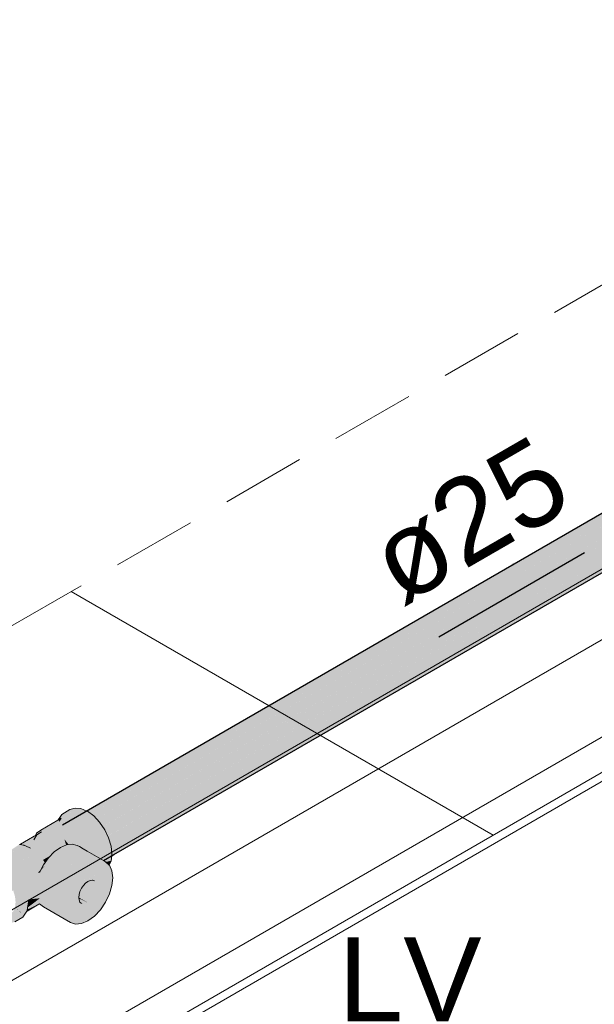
# Model space of a CAD drawing. Header units: millimetres. Extents: x 2 to 902, y -447 to 199.
# Tile 287 of 656: x 78.59 to 79.96, y 60.69 to 63.03. Entities that reach past the tile are written whole.
import ezdxf

# ---------------------------------------------------------------- set-up
doc = ezdxf.new("R2010")
doc.units = ezdxf.units.MM
doc.header["$MEASUREMENT"] = 0
doc.linetypes.add('JIS_02_2.0', pattern=[0.3, 0.2, -0.1])
doc.linetypes.add('NULL', pattern=[0])
for name, color, linetype, lineweight in [('AF-Condutos', 4, 'Continuous', 25), ('AF-Peça de utilização', 9, 'Continuous', 18), ('AF-Sentido conduto', 9, 'Continuous', 30), ('AF-Textos conduto', 7, 'Continuous', 9), ('DI-Área do detalhe', 7, 'JIS_02_2.0', 9), ('IFC-Corrimão-Contorno', 36, 'Continuous', 5), ('IFC-Laje-Contorno', 134, 'Continuous', 5), ('IFC-Parede-Contorno', 42, 'Continuous', 5), ('IFC-Viga-Contorno', 66, 'Continuous', 5), ('Textos', 7, 'Continuous', 9)]:
    doc.layers.add(name, color=color, linetype=linetype, lineweight=lineweight)
doc.styles.add('Arial', font='arial.ttf')

msp = doc.modelspace()

# ---------------------------------------------------------------- hatches: boundary and pattern name
at = {"layer": 'AF-Condutos', "linetype": 'Continuous'}
for points in [[(80.764, 62.3015), (80.7601, 62.3019), (80.7544, 62.3024), (80.7497, 62.3029), (80.7471, 62.3021), (80.713, 62.2824), (80.7064, 62.2786), (80.6546, 62.2487), (78.6947, 61.1171), (80.6271, 62.2232), (80.7002, 62.265), (80.7117, 62.2715), (80.7627, 62.3008)], [(78.7532, 61.1506), (78.7529, 61.1505), (78.7541, 61.15), (78.761, 61.1449), (78.7631, 61.1461), (80.7627, 62.3008)], [(80.7629, 62.3007), (78.761, 61.1449), (78.7612, 61.1448), (78.7614, 61.1446), (80.7805, 62.2904), (80.7833, 62.292), (80.7713, 62.2971), (80.7649, 62.3018)], [(78.7631, 61.1461), (80.7629, 62.3007), (80.7627, 62.3008)], [(78.763, 61.1455), (78.7614, 61.1446), (78.7692, 61.1389), (78.7754, 61.1324), (78.7769, 61.1333), (80.7805, 62.2904)], [(80.7808, 62.2902), (78.7754, 61.1324), (78.7754, 61.1324), (78.7757, 61.1321), (78.7758, 61.132), (80.7967, 62.2724), (80.7977, 62.273), (80.793, 62.2779), (80.7826, 62.2889), (80.7811, 62.2904)], [(78.777, 61.1333), (80.7808, 62.2902), (80.7805, 62.2904)], [(78.7773, 61.1329), (78.7833, 61.124), (78.7904, 61.1137), (78.7922, 61.1147), (80.7967, 62.2724)], [(80.8088, 62.2504), (80.8066, 62.258), (80.802, 62.2648), (80.8019, 62.2649), (80.7981, 62.2728), (80.797, 62.2721), (78.7904, 61.1136), (78.7907, 61.1132), (80.8089, 62.2502)], [(80.8322, 62.2924), (80.7967, 62.2724), (78.7922, 61.1147), (80.797, 62.2721)], [(78.7918, 61.1138), (78.7907, 61.1132), (78.7955, 61.1063), (78.8026, 61.0913), (78.8048, 61.0926), (80.8089, 62.2502)], [(80.8442, 62.27), (80.809, 62.2502), (80.8089, 62.2502), (78.8048, 61.0926), (80.8091, 62.2497), (78.8026, 61.0913), (78.8028, 61.091), (78.8029, 61.0909), (80.8141, 62.2269), (80.8136, 62.2317), (80.8141, 62.2269), (80.8155, 62.2279), (80.8143, 62.2321), (80.8142, 62.2324), (80.8132, 62.2359), (80.8124, 62.243), (80.8115, 62.2512), (80.8092, 62.2498)], [(80.8069, 62.1962), (80.807, 62.1963), (80.8077, 62.198), (80.8088, 62.2004), (80.8092, 62.2012), (80.8003, 62.1925), (80.8092, 62.2012), (80.8093, 62.2013), (80.8127, 62.2057), (80.8128, 62.2072), (80.8105, 62.2041), (80.8128, 62.2072), (80.8116, 62.2065), (80.7676, 62.1811), (80.8116, 62.2065), (80.8128, 62.2072), (80.8129, 62.2075), (80.8159, 62.2108), (80.8158, 62.2112), (80.813, 62.2082), (80.8118, 62.2069), (80.813, 62.2082), (80.8154, 62.2149), (80.8132, 62.21), (80.8154, 62.2149), (80.8149, 62.2195), (80.8143, 62.2189), (80.8149, 62.2198), (80.8147, 62.2221), (80.8149, 62.2244), (80.8153, 62.2271), (80.8142, 62.2265), (80.8142, 62.2261), (80.8145, 62.224), (80.8142, 62.2261), (80.8142, 62.2265), (80.7492, 62.189), (80.7311, 62.1785), (78.81, 61.0694), (78.8101, 61.069), (80.7573, 62.1759), (80.7669, 62.1814), (80.7574, 62.1759), (78.8824, 61.0927), (78.8122, 61.0522), (78.8825, 61.0927), (80.7585, 62.1758), (80.6948, 62.139), (78.7613, 61.0228), (80.7215, 62.1473), (80.7694, 62.1748), (80.775, 62.178), (80.7694, 62.1747), (80.7222, 62.1475), (78.9423, 61.1197), (78.817, 61.0473), (78.9423, 61.1196), (80.7231, 62.1478), (80.7697, 62.1747), (80.7752, 62.1779), (80.7999, 62.1921)], [(78.8125, 61.0708), (80.8141, 62.2269), (78.8035, 61.0912), (78.8029, 61.0909), (78.803, 61.0906), (78.8048, 61.0869), (78.81, 61.0694)], [(80.8156, 62.2277), (80.8141, 62.2269), (78.81, 61.0694), (80.8142, 62.2265)], [(80.7669, 62.1814), (78.8431, 61.0878), (78.8104, 61.0692), (78.8101, 61.0689), (78.8106, 61.0673), (78.8122, 61.0522), (78.8147, 61.0536), (78.8824, 61.0927)], [(80.775, 62.178), (80.7215, 62.1473), (78.9425, 61.1198), (78.817, 61.0473), (78.9424, 61.1197), (78.817, 61.0473), (78.9423, 61.1197), (80.7222, 62.1475)], [(80.7215, 62.1473), (78.9869, 61.1522), (78.8131, 61.0524), (78.8122, 61.0519), (78.8126, 61.0486), (78.8126, 61.0484), (78.8126, 61.0484), (78.813, 61.0483), (78.8126, 61.0484), (78.8126, 61.0484), (78.8121, 61.0445), (78.813, 61.045), (78.817, 61.0473), (78.9425, 61.1198)], [(80.7215, 62.1473), (78.9425, 61.1198), (78.817, 61.0473), (78.9425, 61.1198)], [(78.7758, 61.132), (78.7833, 61.124), (78.7773, 61.1329)], [(78.7925, 61.0331), (78.817, 61.0473), (78.817, 61.0473)], [(78.8131, 61.0524), (78.808, 61.0496), (78.8087, 61.0494)], [(78.6009, 61.0042), (78.5655, 60.9843), (76.632, 59.8674), (78.5777, 60.962), (78.5776, 60.9622), (78.5707, 60.9766), (78.5707, 60.9766), (78.5669, 60.9846), (78.5657, 60.9839)]]:
    msp.add_hatch(color=151, dxfattribs=at).paths.add_polyline_path(points)
at = {"layer": 'AF-Peça de utilização', "linetype": 'Continuous'}
for points in [[(78.6887, 61.1356), (78.6872, 61.1269), (78.6919, 61.1335), (78.6841, 61.1291), (78.6841, 61.129), (78.6834, 61.1273), (78.6823, 61.1264), (78.6834, 61.127), (78.7061, 61.1391), (78.6896, 61.1303), (78.6834, 61.127), (78.6796, 61.1227), (78.6831, 61.1249), (78.6879, 61.1278), (78.6831, 61.1249), (78.6829, 61.1229), (78.6858, 61.1249), (78.6843, 61.1227), (78.6858, 61.1249), (78.6829, 61.1229), (78.6827, 61.1216), (78.6838, 61.1221), (78.6827, 61.1216), (78.6829, 61.1229), (78.6831, 61.1249), (78.6796, 61.1227), (78.6767, 61.1185), (78.6796, 61.1227), (78.6834, 61.127), (78.6822, 61.1264), (78.6823, 61.1264), (78.6836, 61.1283), (78.6841, 61.129), (78.6836, 61.1283), (78.6841, 61.129), (78.6841, 61.1291), (78.6836, 61.1288), (78.6432, 61.1056), (78.6335, 61.098), (78.627, 61.0824), (78.6342, 61.0945), (78.6453, 61.1009), (78.627, 61.0824), (78.6594, 61.1011), (78.6557, 61.108), (78.6674, 61.1054), (78.6701, 61.1049), (78.6764, 61.1115), (78.6826, 61.1203), (78.6764, 61.1115), (78.6701, 61.1049), (78.6734, 61.1073), (78.6743, 61.1086), (78.6734, 61.1073), (78.6819, 61.1153), (78.6734, 61.1073), (78.6817, 61.1134), (78.7148, 61.1377), (78.7189, 61.1474), (78.7071, 61.1423), (78.7048, 61.141), (78.7015, 61.1458), (78.6994, 61.1378), (78.699, 61.1363), (78.7015, 61.1458), (78.7048, 61.141), (78.7071, 61.1423), (78.7189, 61.1474), (78.7167, 61.1477), (78.7093, 61.1489), (78.7189, 61.1474), (78.7148, 61.1377), (78.6701, 61.1049), (78.6821, 61.1098), (78.7329, 61.131), (78.7258, 61.1351), (78.7236, 61.1364), (78.7258, 61.1351), (78.7313, 61.1382), (78.7258, 61.1351), (78.7329, 61.131), (78.6701, 61.1049), (78.6557, 61.108), (78.6594, 61.1011), (78.627, 61.0824), (78.6271, 61.0832), (78.627, 61.0824), (78.6281, 61.0842), (78.627, 61.0824), (78.6453, 61.1009), (78.6319, 61.0906), (78.6453, 61.1009), (78.6342, 61.0945), (78.6307, 61.0925), (78.6285, 61.088), (78.6307, 61.0925), (78.6275, 61.0872), (78.6273, 61.0857), (78.6275, 61.0872), (78.6251, 61.0813), (78.6275, 61.0872), (78.6307, 61.0925), (78.6277, 61.0899), (78.6278, 61.0908), (78.6278, 61.0908), (78.6036, 61.0689), (78.6223, 61.0757), (78.6267, 61.0787), (78.6236, 61.0766), (78.6233, 61.0761), (78.6265, 61.0773), (78.6749, 61.095), (78.6851, 61.0965), (78.6749, 61.095), (78.6192, 61.0628), (78.6069, 61.0683), (78.6219, 61.06), (78.5735, 61.0285), (78.5706, 61.0266), (78.5735, 61.0285), (78.5786, 61.0318), (78.6219, 61.06), (78.5648, 61.0336), (78.5665, 61.0326), (78.5648, 61.0336), (78.5631, 61.0328), (78.5676, 61.0349), (78.6219, 61.06), (78.6112, 61.0659), (78.6079, 61.067), (78.5998, 61.0623), (78.6079, 61.067), (78.6112, 61.0659), (78.6086, 61.0674), (78.6081, 61.0672), (78.6086, 61.0674), (78.6063, 61.0679), (78.5982, 61.0614), (78.6063, 61.0679), (78.6086, 61.0674), (78.6069, 61.0683), (78.6061, 61.0679), (78.5976, 61.0611), (78.5654, 61.0352), (78.5624, 61.0328), (78.5613, 61.032), (78.5595, 61.033), (78.5593, 61.033), (78.5587, 61.0331), (78.5581, 61.0331), (78.5587, 61.0331), (78.5593, 61.033), (78.5595, 61.033), (78.5613, 61.032), (78.5624, 61.0328), (78.5975, 61.061), (78.5543, 61.0361), (78.5975, 61.061), (78.6061, 61.0679), (78.6069, 61.0683), (78.6042, 61.0689), (78.6029, 61.0692), (78.6036, 61.0689), (78.6029, 61.0692), (78.5938, 61.0712), (78.5896, 61.0688), (78.605, 61.0684), (78.5896, 61.0688), (78.5938, 61.0712), (78.5925, 61.0715), (78.5884, 61.0687), (78.5812, 61.0639), (78.5456, 61.0402), (78.546, 61.04), (78.6056, 61.0681), (78.5461, 61.04), (78.606, 61.068), (78.5433, 61.0387), (78.552, 61.0373), (78.5539, 61.0358), (78.5556, 61.0344), (78.5578, 61.0331), (78.5556, 61.0344), (78.5535, 61.0356), (78.5499, 61.0377), (78.5455, 61.0402), (78.538, 61.0414), (78.5359, 61.0417), (78.534, 61.0402), (78.5346, 61.0401), (78.534, 61.0402), (78.5331, 61.0395), (78.5368, 61.0397), (78.5331, 61.0395), (78.5359, 61.0417), (78.5296, 61.0399), (78.5204, 61.0345), (78.5224, 61.0353), (78.5204, 61.0345), (78.518, 61.0336), (78.5187, 61.0335), (78.525, 61.0329), (78.5418, 61.0389), (78.5448, 61.0385), (78.553, 61.0354), (78.5448, 61.0385), (78.5418, 61.0389), (78.5431, 61.0341), (78.55, 61.0336), (78.5533, 61.0334), (78.5537, 61.0334), (78.5533, 61.0334), (78.55, 61.0336), (78.5431, 61.0341), (78.5418, 61.0389), (78.5414, 61.0342), (78.5408, 61.0283), (78.5414, 61.0342), (78.5418, 61.0389), (78.5412, 61.0342), (78.5418, 61.0389), (78.5304, 61.0349), (78.525, 61.0329), (78.5403, 61.028), (78.525, 61.0329), (78.5387, 61.0271), (78.5401, 61.0265), (78.5658, 61.0285), (78.5401, 61.0265), (78.5387, 61.0271), (78.525, 61.0329), (78.5275, 61.0206), (78.525, 61.0329), (78.5109, 61.0343), (78.518, 61.0336), (78.5204, 61.0345), (78.5296, 61.0399), (78.5359, 61.0417), (78.5335, 61.0421), (78.5263, 61.0433), (78.5186, 61.0402), (78.5108, 61.0372), (78.4987, 61.0306), (78.4894, 61.0219), (78.4836, 61.009), (78.4818, 60.9942), (78.493, 61.0007), (78.5017, 61.0057), (78.5022, 61.006), (78.5025, 61.0062), (78.5046, 61.0074), (78.5069, 61.0087), (78.5174, 61.0148), (78.5154, 61.015), (78.5095, 61.0119), (78.5183, 61.0153), (78.5188, 61.0156), (78.5183, 61.0153), (78.5095, 61.0119), (78.5158, 61.0139), (78.5185, 61.0147), (78.5289, 61.0137), (78.5401, 61.0089), (78.5513, 61.0007), (78.5553, 61.0154), (78.5513, 61.0007), (78.5618, 60.9897), (78.5694, 61.0005), (78.5753, 61.019), (78.5694, 61.0005), (78.5849, 61.0094), (78.5881, 61.0092), (78.5794, 61.0179), (78.5855, 61.0211), (78.586, 61.0213), (78.5845, 61.0222), (78.5786, 61.0256), (78.5845, 61.0222), (78.586, 61.0213), (78.6364, 61.0472), (78.5783, 61.029), (78.5747, 61.0279), (78.6364, 61.0472), (78.6348, 61.0509), (78.6364, 61.0472), (78.5855, 61.0211), (78.5929, 61.013), (78.5855, 61.0211), (78.5794, 61.0179), (78.5881, 61.0092), (78.5849, 61.0094), (78.5694, 61.0005), (78.5618, 60.9897), (78.5707, 60.9766), (78.5815, 60.9828), (78.5927, 60.9974), (78.5815, 60.9828), (78.5707, 60.9766), (78.5776, 60.9622), (78.582, 60.9477), (78.5834, 60.9339), (78.582, 60.9218), (78.5891, 60.9157), (78.5921, 60.9174), (78.5929, 60.9179), (78.5921, 60.9174), (78.5891, 60.9157), (78.5961, 60.9099), (78.5969, 60.9112), (78.5981, 60.9209), (78.5969, 60.9112), (78.5961, 60.9099), (78.5967, 60.9088), (78.6097, 60.9276), (78.6094, 60.9274), (78.6087, 60.9271), (78.6077, 60.9264), (78.6087, 60.9271), (78.6094, 60.9274), (78.6097, 60.9276), (78.6137, 60.9334), (78.6138, 60.9338), (78.6122, 60.9329), (78.5986, 60.9251), (78.6122, 60.9329), (78.6126, 60.9335), (78.6122, 60.9329), (78.6138, 60.9338), (78.6137, 60.9334), (78.5967, 60.9088), (78.594, 60.9028), (78.5908, 60.8958), (78.5968, 60.8999), (78.5989, 60.9028), (78.6023, 60.9078), (78.5989, 60.9028), (78.5968, 60.8999), (78.6055, 60.9057), (78.6102, 60.9124), (78.6095, 60.912), (78.6102, 60.9124), (78.6106, 60.9129), (78.6106, 60.913), (78.6044, 60.9107), (78.6106, 60.913), (78.6047, 60.9112), (78.6103, 60.9129), (78.6116, 60.921), (78.6117, 60.9213), (78.6116, 60.921), (78.6103, 60.9129), (78.6106, 60.913), (78.6121, 60.9217), (78.6141, 60.934), (78.614, 60.9351), (78.6138, 60.9342), (78.614, 60.9351), (78.6138, 60.9352), (78.6133, 60.9345), (78.6138, 60.9352), (78.5967, 60.9437), (78.5908, 60.9634), (78.6005, 60.9854), (78.5908, 60.9634), (78.5967, 60.9437), (78.614, 60.9351), (78.6106, 60.9592), (78.6139, 60.9354), (78.6141, 60.934), (78.6144, 60.936), (78.6148, 60.9402), (78.6168, 60.9405), (78.6414, 60.9434), (78.6416, 60.9557), (78.6169, 60.9414), (78.6416, 60.9557), (78.6414, 60.9709), (78.617, 60.9427), (78.6213, 60.9476), (78.6185, 60.9588), (78.6183, 60.96), (78.6185, 60.9588), (78.6213, 60.9476), (78.6414, 60.9709), (78.6191, 60.9651), (78.6171, 60.9646), (78.6116, 60.9632), (78.6055, 60.9723), (78.6116, 60.9632), (78.6171, 60.9646), (78.6165, 60.9673), (78.6171, 60.9646), (78.6414, 60.9709), (78.6416, 60.9557), (78.6414, 60.9434), (78.612, 60.9213), (78.612, 60.9212), (78.6113, 60.917), (78.641, 60.935), (78.6384, 60.9293), (78.6106, 60.9126), (78.6386, 60.9292), (78.6403, 60.9303), (78.6498, 60.9228), (78.7138, 60.8857), (78.7044, 60.8944), (78.6985, 60.9075), (78.6965, 60.9239), (78.6985, 60.9075), (78.7044, 60.8944), (78.7138, 60.8857), (78.726, 60.882), (78.7403, 60.8834), (78.7555, 60.8899), (78.7708, 60.901), (78.7851, 60.916), (78.7973, 60.9339), (78.8067, 60.9535), (78.8126, 60.9733), (78.8146, 60.9921), (78.8126, 61.0086), (78.7768, 60.9769), (78.7594, 60.9851), (78.7555, 60.9834), (78.752, 60.9816), (78.7775, 60.9707), (78.7527, 60.9813), (78.7525, 60.9812), (78.7499, 60.9793), (78.7468, 60.977), (78.7768, 60.9637), (78.7475, 60.9767), (78.7473, 60.9766), (78.7446, 60.9737), (78.7421, 60.9711), (78.7746, 60.9563), (78.7426, 60.9709), (78.7426, 60.9708), (78.74, 60.967), (78.7711, 60.949), (78.74, 60.967), (78.738, 60.9629), (78.7365, 60.9597), (78.7353, 60.9558), (78.7666, 60.9424), (78.7347, 60.9561), (78.7343, 60.9523), (78.7612, 60.9368), (78.7343, 60.9523), (78.7339, 60.9485), (78.7336, 60.9453), (78.7555, 60.9326), (78.7499, 60.9302), (78.7555, 60.9326), (78.7333, 60.9433), (78.7332, 60.9417), (78.7343, 60.9392), (78.7361, 60.9352), (78.7446, 60.9297), (78.7365, 60.9343), (78.7372, 60.9328), (78.74, 60.9311), (78.7365, 60.9343), (78.7343, 60.9392), (78.7336, 60.9453), (78.7343, 60.9523), (78.6985, 60.9427), (78.641, 60.9875), (78.614, 60.9777), (78.607, 60.9752), (78.6023, 60.9872), (78.607, 60.9752), (78.614, 60.9777), (78.641, 60.9875), (78.6985, 60.9427), (78.7343, 60.9523), (78.7365, 60.9597), (78.7044, 60.9626), (78.7365, 60.9597), (78.74, 60.967), (78.7446, 60.9737), (78.7499, 60.9793), (78.7416, 61.002), (78.7493, 60.9807), (78.7499, 60.9793), (78.7494, 60.9808), (78.7442, 61.0005), (78.7403, 61.0151), (78.7327, 61.0071), (78.726, 61), (78.7138, 60.9821), (78.726, 61), (78.7327, 61.0071), (78.7403, 61.0151), (78.694, 61.0295), (78.6617, 61.0396), (78.6498, 61.0228), (78.6403, 61.0045), (78.6132, 60.9807), (78.6135, 60.9809), (78.613, 60.9818), (78.6099, 60.9875), (78.613, 60.9818), (78.6135, 60.9809), (78.6403, 61.0045), (78.6108, 60.991), (78.6086, 60.99), (78.6403, 61.0045), (78.6036, 60.9993), (78.6363, 61.0039), (78.6447, 61.0129), (78.6487, 61.0207), (78.6498, 61.0228), (78.6481, 61.0204), (78.6498, 61.0228), (78.6521, 61.0261), (78.6512, 61.0257), (78.6025, 61.0013), (78.6512, 61.0257), (78.6023, 61.0017), (78.5952, 60.9982), (78.6023, 61.0017), (78.6512, 61.0257), (78.6521, 61.0261), (78.6518, 61.0267), (78.6493, 61.0308), (78.602, 61.0023), (78.6023, 61.0017), (78.602, 61.0023), (78.6025, 61.0026), (78.6009, 61.0042), (78.6025, 61.0026), (78.6493, 61.0308), (78.5966, 61.0122), (78.5944, 61.0114), (78.6493, 61.0308), (78.6521, 61.0261), (78.6527, 61.0269), (78.6532, 61.0276), (78.6488, 61.0346), (78.6905, 61.0831), (78.7022, 61.0695), (78.7036, 61.0701), (78.6996, 61.0837), (78.7421, 61.1256), (78.7386, 61.14), (78.7365, 61.1412), (78.7284, 61.1459), (78.7365, 61.1412), (78.7507, 61.1494), (78.7365, 61.1412), (78.7386, 61.14), (78.7421, 61.1256), (78.6996, 61.0837), (78.7096, 61.0711), (78.718, 61.0721), (78.7596, 61.1082), (78.7509, 61.1169), (78.7596, 61.1082), (78.718, 61.0721), (78.7212, 61.0725), (78.7181, 61.0721), (78.7202, 61.0716), (78.7221, 61.0726), (78.7202, 61.0716), (78.73, 61.0691), (78.7394, 61.0616), (78.7427, 61.0659), (78.737, 61.0745), (78.7427, 61.0659), (78.7506, 61.0762), (78.7667, 61.0972), (78.7427, 61.0659), (78.7405, 61.0631), (78.741, 61.0628), (78.7447, 61.0654), (78.741, 61.0628), (78.7417, 61.0624), (78.7491, 61.0581), (78.7551, 61.0547), (78.7483, 61.0645), (78.7551, 61.0547), (78.7576, 61.0532), (78.7626, 61.061), (78.7576, 61.0532), (78.7725, 61.0585), (78.7785, 61.0742), (78.7738, 61.0862), (78.7756, 61.1031), (78.7678, 61.1151), (78.7583, 61.1246), (78.7487, 61.1342), (78.7583, 61.1246), (78.7678, 61.1151), (78.7756, 61.1031), (78.7738, 61.0862), (78.7785, 61.0742), (78.7725, 61.0585), (78.7576, 61.0532), (78.7653, 61.0488), (78.7675, 61.0475), (78.7777, 61.0572), (78.7675, 61.0475), (78.7722, 61.0448), (78.7848, 61.0508), (78.7841, 61.0556), (78.7831, 61.0623), (78.7885, 61.0779), (78.7834, 61.091), (78.7885, 61.0779), (78.7831, 61.0623), (78.7848, 61.0508), (78.7722, 61.0448), (78.7767, 61.0422), (78.778, 61.0414), (78.7841, 61.038), (78.7851, 61.0482), (78.7841, 61.038), (78.786, 61.0369), (78.7924, 61.0332), (78.7864, 61.0393), (78.7924, 61.0332), (78.7925, 61.0331), (78.7932, 61.0336), (78.7964, 61.0354), (78.7971, 61.0397), (78.7953, 61.0523), (78.7936, 61.0648), (78.7953, 61.0523), (78.7971, 61.0397), (78.7964, 61.0354), (78.7932, 61.0336), (78.7925, 61.0331), (78.7954, 61.0314), (78.7957, 61.0315), (78.7954, 61.0314), (78.7957, 61.0313), (78.7966, 61.0307), (78.8038, 61.0397), (78.7966, 61.0307), (78.7967, 61.0307), (78.8056, 61.0407), (78.7968, 61.0308), (78.7967, 61.0307), (78.7973, 61.0303), (78.798, 61.0297), (78.7983, 61.0297), (78.8106, 61.0323), (78.8121, 61.0445), (78.8126, 61.0486), (78.8106, 61.0673), (78.8048, 61.0869), (78.7955, 61.1063), (78.7833, 61.124), (78.7692, 61.1389), (78.7541, 61.15), (78.7526, 61.1506), (78.7389, 61.1564), (78.7248, 61.1578), (78.7127, 61.1541), (78.6937, 61.1428)], [(78.6834, 61.1273), (78.6841, 61.129), (78.6836, 61.1283), (78.6823, 61.1264)], [(78.6887, 61.1356), (78.6841, 61.1291), (78.6867, 61.1305), (78.688, 61.1313)], [(78.6841, 61.1291), (78.6841, 61.129), (78.6841, 61.1291)], [(78.6143, 61.083), (78.5987, 61.0708), (78.598, 61.0703), (78.5982, 61.0702), (78.5989, 61.0708), (78.6277, 61.0907), (78.6278, 61.0908), (78.6144, 61.0831), (78.5954, 61.0721), (78.5954, 61.0721), (78.5938, 61.0712), (78.5958, 61.0707), (78.5955, 61.0721), (78.5958, 61.0707), (78.598, 61.0703), (78.5987, 61.0708)], [(78.6278, 61.0908), (78.5982, 61.0702), (78.6037, 61.069)], [(78.6749, 61.095), (78.6038, 61.069), (78.6192, 61.0628), (78.6228, 61.0649)], [(78.6277, 61.0899), (78.6307, 61.0925), (78.6278, 61.0908)], [(78.6307, 61.0925), (78.6307, 61.0925), (78.6278, 61.0908)], [(78.6335, 61.098), (78.6307, 61.0925), (78.6314, 61.0929)], [(78.7003, 61.0717), (78.6968, 61.0758), (78.6905, 61.0831), (78.6649, 61.0533), (78.6488, 61.0346), (78.649, 61.0346), (78.6646, 61.0437), (78.6493, 61.0349), (78.667, 61.0451), (78.6753, 61.0536), (78.6754, 61.0537), (78.68, 61.0584), (78.6824, 61.0609), (78.6853, 61.0639), (78.6824, 61.0609), (78.68, 61.0584), (78.6754, 61.0537), (78.6753, 61.0536), (78.6837, 61.0597), (78.6899, 61.0641), (78.7022, 61.0695)], [(78.7086, 61.0722), (78.6996, 61.0837), (78.7035, 61.0703), (78.7036, 61.0701), (78.7039, 61.0702), (78.7044, 61.0704), (78.7096, 61.0711)], [(78.5938, 61.0712), (78.5938, 61.0712), (78.5954, 61.0721)], [(78.6223, 61.0757), (78.6233, 61.0761), (78.6236, 61.0766)], [(78.73, 61.0691), (78.7181, 61.0721), (78.7044, 61.0704), (78.6899, 61.0641), (78.6753, 61.0536), (78.6617, 61.0396), (78.7403, 61.0151), (78.7431, 61.0046), (78.7442, 61.0005), (78.7499, 60.9793), (78.7555, 60.9834), (78.7519, 60.9961), (78.7551, 60.9849), (78.7555, 60.9834), (78.7554, 60.9852), (78.7548, 60.9944), (78.7537, 61.0107), (78.7548, 60.9944), (78.7554, 60.9852), (78.7555, 60.9834), (78.7555, 60.9853), (78.7555, 60.9939), (78.7555, 60.9834), (78.7573, 60.993), (78.7555, 61.0118), (78.7555, 61.0262), (78.7555, 61.0118), (78.7573, 60.993), (78.7555, 60.9834), (78.7612, 60.9858), (78.7583, 60.9924), (78.7612, 61.0151), (78.7598, 61.023), (78.7708, 61.0327), (78.7589, 61.0276), (78.7619, 61.0289), (78.7571, 61.0376), (78.7564, 61.0389), (78.7548, 61.0418), (78.7527, 61.0455), (78.7548, 61.0418), (78.7564, 61.0389), (78.7571, 61.0376), (78.7619, 61.0289), (78.7565, 61.0408), (78.7619, 61.0289), (78.7708, 61.0327), (78.7559, 61.0438), (78.752, 61.0467), (78.7559, 61.0438), (78.7564, 61.0437), (78.7559, 61.0442), (78.7525, 61.0477), (78.75, 61.0504), (78.7427, 61.0581), (78.75, 61.0504), (78.7525, 61.0477), (78.7471, 61.0557), (78.7458, 61.058), (78.7401, 61.0609), (78.7385, 61.0626), (78.7401, 61.0609), (78.7458, 61.058), (78.7448, 61.0597), (78.7359, 61.0654), (78.7448, 61.0597), (78.7458, 61.058), (78.7471, 61.0557), (78.7525, 61.0477), (78.7559, 61.0442), (78.7545, 61.0514), (78.7541, 61.0538), (78.7545, 61.0514), (78.7559, 61.0442), (78.7564, 61.0437), (78.7559, 61.0438), (78.7569, 61.0431), (78.7708, 61.0327), (78.7851, 61.0341), (78.7708, 61.0327), (78.7598, 61.023), (78.7612, 61.0151), (78.7583, 60.9924), (78.7628, 61.0068), (78.7663, 61.018), (78.7583, 60.9924), (78.7607, 60.9872), (78.7615, 60.9878), (78.7619, 60.9903), (78.7615, 60.9878), (78.7607, 60.9872), (78.7612, 60.9858), (78.7617, 60.9879), (78.7621, 60.9902), (78.768, 61.019), (78.7621, 60.9902), (78.7612, 60.9858), (78.7666, 60.9864), (78.7631, 60.9896), (78.7653, 60.9876), (78.766, 60.9879), (78.7673, 60.9884), (78.7814, 61.0268), (78.7674, 60.9885), (78.7824, 61.0273), (78.791, 61.0323), (78.7824, 61.0273), (78.7669, 60.9874), (78.7666, 60.9864), (78.7672, 60.9872), (78.7973, 61.0303), (78.7925, 61.0331), (78.7538, 61.0554), (78.7441, 61.061), (78.7352, 61.0661)], [(78.6646, 61.0436), (78.649, 61.0346), (78.6605, 61.0384), (78.6488, 61.0346), (78.652, 61.0296), (78.6532, 61.0276), (78.6557, 61.0312), (78.6609, 61.0385), (78.6611, 61.0388), (78.6617, 61.0396), (78.667, 61.045), (78.667, 61.0451), (78.6646, 61.0437), (78.649, 61.0346)], [(78.8067, 61.0216), (78.8061, 61.0222), (78.7973, 61.0303), (78.7666, 60.9864), (78.7711, 60.985), (78.7668, 60.9864), (78.7746, 60.9817), (78.805, 61.0199), (78.776, 60.9835), (78.8047, 61.0191)], [(78.8106, 61.0323), (78.798, 61.0297), (78.8023, 61.0257), (78.8061, 61.0222)], [(78.6363, 61.0039), (78.6403, 61.0045), (78.654, 61.023)], [(78.7584, 60.9855), (78.7768, 60.9769), (78.7801, 60.9798), (78.8126, 61.0086), (78.7756, 60.9824), (78.8126, 61.0086), (78.8067, 61.0216), (78.7753, 60.9826), (78.7746, 60.9817), (78.7666, 60.9864), (78.7656, 60.9863), (78.7613, 60.9859)], [(78.7669, 60.9874), (78.7673, 60.9884), (78.766, 60.9879), (78.7653, 60.9876), (78.7666, 60.9864)], [(78.7746, 60.9817), (78.7671, 60.9862), (78.7666, 60.9864)], [(78.612, 60.9213), (78.6128, 60.9218), (78.6147, 60.9364), (78.6152, 60.9403), (78.6145, 60.9362), (78.6152, 60.9403), (78.6148, 60.9402), (78.614, 60.9355), (78.6144, 60.936), (78.6143, 60.9356), (78.6141, 60.934)], [(78.6167, 60.9392), (78.6168, 60.9405), (78.6152, 60.9403), (78.6147, 60.9364), (78.6164, 60.9389), (78.6147, 60.9364), (78.6128, 60.9218), (78.6152, 60.9237), (78.6414, 60.9434), (78.6176, 60.9406), (78.6168, 60.9405)], [(78.7555, 60.9326), (78.7336, 60.9453), (78.7338, 60.9431)], [(78.5553, 60.8849), (78.5694, 60.8835), (78.5797, 60.8867), (78.5815, 60.8872), (78.6005, 60.8985), (78.6055, 60.9057), (78.5908, 60.8958), (78.5967, 60.9088), (78.5958, 60.9095), (78.5889, 60.9156), (78.5876, 60.9149), (78.5889, 60.9156), (78.585, 60.9191), (78.582, 60.9218), (78.5834, 60.9176), (78.5875, 60.9148), (78.5957, 60.9094), (78.5875, 60.9148), (78.5834, 60.9176), (78.5849, 60.9133), (78.5893, 60.9003), (78.5849, 60.9133), (78.5796, 60.9102), (78.5849, 60.9133), (78.582, 60.9218), (78.5776, 60.9122), (78.5794, 60.9101), (78.5776, 60.9122), (78.5707, 60.9059), (78.5715, 60.9056), (78.5883, 60.8989), (78.5715, 60.9056), (78.5714, 60.9055), (78.5874, 60.8976), (78.5871, 60.8971), (78.5874, 60.8976), (78.574, 60.9042), (78.5714, 60.9055), (78.5711, 60.9053), (78.573, 60.902), (78.5809, 60.8883), (78.5806, 60.8879), (78.5809, 60.8883), (78.5711, 60.9053), (78.5641, 60.9013), (78.564, 60.9013), (78.5628, 60.9005), (78.5573, 60.8973), (78.5532, 60.895), (78.55, 60.8932), (78.544, 60.8897)], [(78.582, 60.9218), (78.5889, 60.9156), (78.5958, 60.9095), (78.5967, 60.9088), (78.5961, 60.9099), (78.5891, 60.9157)], [(78.6102, 60.9124), (78.6102, 60.9124), (78.6106, 60.913), (78.6106, 60.9129)], [(78.6106, 60.9127), (78.6106, 60.913), (78.6103, 60.9125), (78.6102, 60.9124)], [(78.6384, 60.9293), (78.6139, 60.9177), (78.6112, 60.9164), (78.611, 60.9152), (78.6106, 60.913), (78.6106, 60.9127), (78.6106, 60.9126)], [(78.6392, 60.9311), (78.641, 60.935), (78.6373, 60.9327), (78.635, 60.9313), (78.6113, 60.917), (78.6112, 60.9164), (78.6384, 60.9293)], [(78.7347, 60.9361), (78.7347, 60.936), (78.7365, 60.9343), (78.7446, 60.9297)], [(78.6106, 60.9126), (78.6106, 60.9127), (78.6102, 60.9124)], [(78.6102, 60.9124), (78.6106, 60.9126), (78.6106, 60.9126)]]:
    msp.add_hatch(color=161, dxfattribs=at).paths.add_polyline_path(points)
at = {"layer": 'AF-Sentido conduto', "linetype": 'Continuous'}
msp.add_hatch(color=7, dxfattribs=at).paths.add_polyline_path([(79.5902, 61.5643), (79.8317, 61.629), (79.767, 61.7411)])

# ---------------------------------------------------------------- linework, layer by layer
at = {"layer": 'AF-Condutos'}
for p, q in [((80.6546, 62.2487), (78.6947, 61.1171)), ((78.9423, 61.1196), (80.7231, 62.1478)), ((78.817, 61.0473), (78.9423, 61.1196)), ((78.7925, 61.0331), (78.817, 61.0473))]:
    msp.add_line(p, q, dxfattribs=at)
at = {"layer": 'AF-Peça de utilização'}
for p, q in [((78.7127, 61.1541), (78.6937, 61.1428)), ((78.7248, 61.1578), (78.7127, 61.1541)), ((78.7389, 61.1564), (78.7248, 61.1578)), ((78.7526, 61.1506), (78.7389, 61.1564)), ((78.7541, 61.15), (78.7526, 61.1506)), ((78.7692, 61.1389), (78.7541, 61.15)), ((78.6836, 61.1288), (78.6432, 61.1056)), ((78.6841, 61.1291), (78.6836, 61.1288)), ((78.6887, 61.1356), (78.6841, 61.1291)), ((78.6919, 61.1335), (78.6841, 61.1291)), ((78.6841, 61.1291), (78.6841, 61.1291)), ((78.6872, 61.1269), (78.6919, 61.1335)), ((78.6937, 61.1428), (78.6887, 61.1356)), ((78.7833, 61.124), (78.7692, 61.1389)), ((78.7955, 61.1063), (78.7833, 61.124)), ((78.6432, 61.1056), (78.6335, 61.098)), ((78.6453, 61.1009), (78.6342, 61.0945)), ((78.6342, 61.0945), (78.6453, 61.1009)), ((78.8048, 61.0869), (78.7955, 61.1063)), ((78.6144, 61.0831), (78.5954, 61.0721)), ((78.6278, 61.0908), (78.6144, 61.0831)), ((78.627, 61.0824), (78.6342, 61.0945)), ((78.6307, 61.0925), (78.6278, 61.0908)), ((78.6335, 61.098), (78.6307, 61.0925)), ((78.6342, 61.0945), (78.6307, 61.0925)), ((78.8106, 61.0673), (78.8048, 61.0869)), ((78.5938, 61.0712), (78.5925, 61.0715)), ((78.5954, 61.0721), (78.5938, 61.0712)), ((78.6029, 61.0692), (78.5938, 61.0712)), ((78.6042, 61.0689), (78.6029, 61.0692)), ((78.6069, 61.0683), (78.6042, 61.0689)), ((78.6192, 61.0628), (78.6069, 61.0683)), ((78.6753, 61.0536), (78.6617, 61.0396)), ((78.6899, 61.0641), (78.6753, 61.0536)), ((78.7044, 61.0704), (78.6899, 61.0641)), ((78.7181, 61.0721), (78.7044, 61.0704)), ((78.73, 61.0691), (78.7181, 61.0721)), ((78.7352, 61.0661), (78.73, 61.0691)), ((78.7441, 61.061), (78.7352, 61.0661)), ((78.7538, 61.0554), (78.7441, 61.061)), ((78.7925, 61.0331), (78.7538, 61.0554)), ((78.8126, 61.0486), (78.8106, 61.0673)), ((78.6617, 61.0396), (78.6498, 61.0228)), ((78.7973, 61.0303), (78.7925, 61.0331)), ((78.8061, 61.0222), (78.7973, 61.0303)), ((78.8061, 61.0222), (78.8106, 61.0323)), ((78.8106, 61.0323), (78.8121, 61.0445)), ((78.8121, 61.0445), (78.8126, 61.0486)), ((78.6498, 61.0228), (78.6403, 61.0045)), ((78.8067, 61.0216), (78.8061, 61.0222)), ((78.8126, 61.0086), (78.8067, 61.0216)), ((78.8146, 60.9921), (78.8126, 61.0086)), ((78.7499, 60.9793), (78.7555, 60.9834)), ((78.7555, 60.9834), (78.7612, 60.9858)), ((78.7612, 60.9858), (78.7666, 60.9864)), ((78.7666, 60.9864), (78.7711, 60.985)), ((78.8126, 60.9733), (78.8146, 60.9921)), ((78.7365, 60.9597), (78.74, 60.967)), ((78.74, 60.967), (78.7446, 60.9737)), ((78.7446, 60.9737), (78.7499, 60.9793)), ((78.8067, 60.9535), (78.8126, 60.9733)), ((78.6148, 60.9402), (78.614, 60.9355)), ((78.6144, 60.936), (78.6148, 60.9402)), ((78.7336, 60.9453), (78.7343, 60.9523)), ((78.7343, 60.9392), (78.7336, 60.9453)), ((78.7343, 60.9523), (78.7365, 60.9597)), ((78.7365, 60.9343), (78.7343, 60.9392)), ((78.7973, 60.9339), (78.8067, 60.9535)), ((78.6102, 60.9124), (78.6106, 60.913)), ((78.6106, 60.9126), (78.6386, 60.9292)), ((78.6106, 60.913), (78.6121, 60.9217)), ((78.6121, 60.9217), (78.6141, 60.934)), ((78.6141, 60.934), (78.6144, 60.936)), ((78.6386, 60.9292), (78.6403, 60.9303)), ((78.6403, 60.9303), (78.6498, 60.9228)), ((78.6498, 60.9228), (78.7138, 60.8857)), ((78.74, 60.9311), (78.7365, 60.9343)), ((78.7708, 60.901), (78.7851, 60.916)), ((78.7851, 60.916), (78.7973, 60.9339)), ((78.5815, 60.8872), (78.6005, 60.8985)), ((78.6005, 60.8985), (78.6055, 60.9057)), ((78.6055, 60.9057), (78.6102, 60.9124)), ((78.6102, 60.9124), (78.6106, 60.9126)), ((78.7403, 60.8834), (78.7555, 60.8899)), ((78.7555, 60.8899), (78.7708, 60.901)), ((78.7138, 60.8857), (78.726, 60.882)), ((78.726, 60.882), (78.7403, 60.8834))]:
    msp.add_line(p, q, dxfattribs=at)
at = {"layer": 'AF-Sentido conduto'}
msp.add_lwpolyline([(79.9366, 61.7643), (79.5902, 61.5643)], dxfattribs=at)
at = {"layer": 'DI-Área do detalhe'}
msp.add_lwpolyline([(86.9074, 59.6623), (76.3488, 53.5663), (70.5121, 56.9362), (81.0707, 63.0322), (86.9074, 59.6623)], dxfattribs=at)
at = {"layer": 'IFC-Corrimão-Contorno', "color": 7, "lineweight": 5}
for p, q in [((81.6552, 62.6947), (71.625, 56.9037)), ((81.8007, 62.6107), (76.7124, 59.6729))]:
    msp.add_line(p, q, dxfattribs=at)
at = {"layer": 'IFC-Laje-Contorno', "color": 7, "lineweight": 5}
msp.add_line((78.7159, 61.6726), (79.7195, 61.0932), dxfattribs=at)
at = {"layer": 'IFC-Parede-Contorno', "color": 7, "lineweight": 5}
for p, q in [((82.0013, 62.4949), (71.4426, 56.3989)), ((82.0928, 62.4421), (71.5342, 56.3461))]:
    msp.add_line(p, q, dxfattribs=at)
at = {"layer": 'IFC-Viga-Contorno', "color": 7, "lineweight": 5}
msp.add_line((80.9023, 61.7761), (78.2558, 60.2481), dxfattribs=at)

# ---------------------------------------------------------------- texts
at = {"layer": 'AF-Textos conduto', "linetype": 'NULL', "insert": (79.7122, 61.7531), "char_height": 0.2, "width": 0.962805, "attachment_point": 8, "rotation": 30.0001, "line_spacing_factor": 0.6, "style": 'Arial'}
msp.add_mtext('ø25', dxfattribs=at)
at = {"layer": 'Textos', "linetype": 'NULL', "insert": (79.3504, 60.6504), "char_height": 0.2, "width": 0.683537, "attachment_point": 7, "line_spacing_factor": 0.6, "style": 'Arial'}
msp.add_mtext('LV', dxfattribs=at)

doc.saveas('drawing.dxf')
